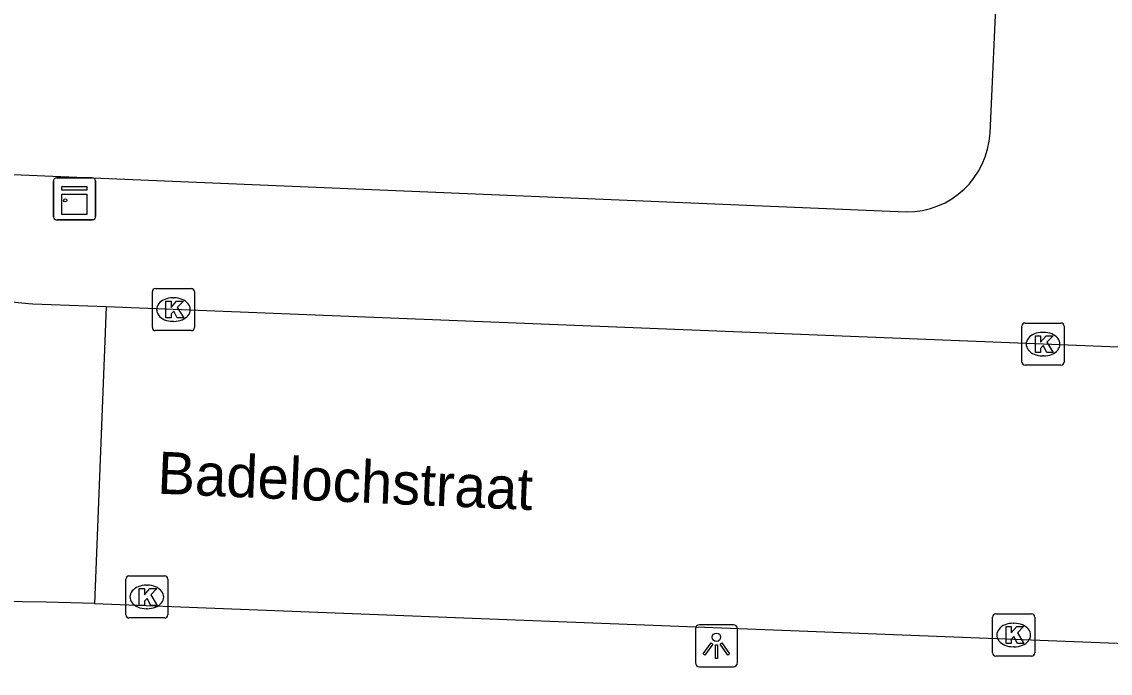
# Model space of a CAD drawing. Extents: x 160077 to 160945, y 386481 to 387498.
# Drawn here: x 160742.5 to 160768.36, y 386796.01 to 386811.49 of the extents above; entities that cross this region are included whole.
import ezdxf

# ---------------------------------------------------------------- set-up
doc = ezdxf.new("R2010")
doc.units = 0
for name, color, linetype in [('IMGEO_Kast', 7, 'Continuous'), ('IMGEO_Kolk', 7, 'Continuous'), ('IMGEO_Lichtpunt', 7, 'Continuous'), ('IMGEO_Openbare_ruimte_label', 7, 'Continuous'), ('IMGEO_Rijbaan_lokaal_open', 7, 'Continuous'), ('IMGEO_Voetpad_open', 7, 'Continuous')]:
    doc.layers.add(name, color=color, linetype=linetype)

msp = doc.modelspace()

# ---------------------------------------------------------------- linework, layer by layer
at = {"layer": 'IMGEO_Kast'}
for p, q in [((160743.333, 386807.784), (160744.174, 386807.784)), ((160744.174, 386807.784), (160743.333, 386807.784)), ((160743.258, 386806.859), (160743.258, 386807.7)), ((160743.258, 386807.7), (160743.258, 386806.859)), ((160744.258, 386807.709), (160744.258, 386806.868)), ((160744.258, 386806.868), (160744.258, 386807.709)), ((160744.183, 386806.784), (160743.342, 386806.784)), ((160743.342, 386806.784), (160744.183, 386806.784))]:
    msp.add_line(p, q, dxfattribs=at)
for points in [[(160743.453, 386807.574), (160744.053, 386807.574), (160744.053, 386807.489), (160743.453, 386807.489), (160743.453, 386807.574)], [(160743.453, 386807.399), (160744.053, 386807.399), (160744.053, 386806.91), (160743.453, 386806.91), (160743.453, 386807.399)]]:
    msp.add_lwpolyline(points, dxfattribs=at)
msp.add_circle((160743.537, 386807.248), 0.0377, dxfattribs=at)
for centre, start, end in [((160743.336, 386807.706), 92.4484, 184.2845), ((160743.336, 386807.706), 92.4484, 184.2845), ((160744.18, 386807.706), 2.4484, 94.2845), ((160744.18, 386807.706), 2.4484, 94.2845), ((160743.336, 386806.862), 182.4484, 274.2845), ((160743.336, 386806.862), 182.4484, 274.2845), ((160744.18, 386806.862), 272.4484, 4.2845), ((160744.18, 386806.862), 272.4484, 4.2845)]:
    msp.add_arc(centre, 0.0779, start, end, dxfattribs=at)
at = {"layer": 'IMGEO_Kolk'}
for p, q in [((160745.682, 386805.152), (160746.534, 386805.152)), ((160745.607, 386804.226), (160745.607, 386805.078)), ((160746.095, 386804.932), (160746.12, 386804.932)), ((160746.608, 386805.078), (160746.608, 386804.226)), ((160746.118, 386804.372), (160746.093, 386804.372)), ((160746.534, 386804.152), (160745.682, 386804.152)), ((160766.265, 386803.405), (160766.265, 386804.257)), ((160766.34, 386804.331), (160767.192, 386804.331)), ((160766.753, 386804.111), (160766.778, 386804.111)), ((160767.266, 386804.257), (160767.266, 386803.405)), ((160767.192, 386803.331), (160766.34, 386803.331)), ((160766.776, 386803.551), (160766.751, 386803.551)), ((160744.975, 386797.394), (160744.975, 386798.246)), ((160745.05, 386798.32), (160745.902, 386798.32)), ((160745.976, 386798.246), (160745.976, 386797.394)), ((160745.463, 386798.1), (160745.488, 386798.1)), ((160745.486, 386797.54), (160745.461, 386797.54)), ((160765.643, 386797.415), (160766.495, 386797.415)), ((160745.902, 386797.32), (160745.05, 386797.32)), ((160765.568, 386796.489), (160765.568, 386797.341)), ((160766.056, 386797.195), (160766.081, 386797.195)), ((160766.569, 386797.341), (160766.569, 386796.489)), ((160766.079, 386796.635), (160766.054, 386796.635)), ((160766.495, 386796.415), (160765.643, 386796.415))]:
    msp.add_line(p, q, dxfattribs=at)
for points in [[(160745.682, 386805.152), (160746.534, 386805.152)], [(160745.607, 386804.226), (160745.607, 386805.078)], [(160746.608, 386805.078), (160746.608, 386804.226)], [(160745.928, 386804.852), (160746.051, 386804.852), (160746.051, 386804.701), (160746.181, 386804.852), (160746.345, 386804.852), (160746.199, 386804.701), (160746.352, 386804.452), (160746.2, 386804.452), (160746.115, 386804.616), (160746.051, 386804.549), (160746.051, 386804.452), (160745.928, 386804.452), (160745.928, 386804.852)], [(160746.534, 386804.152), (160745.682, 386804.152)], [(160766.265, 386803.405), (160766.265, 386804.257)], [(160766.34, 386804.331), (160767.192, 386804.331)], [(160767.266, 386804.257), (160767.266, 386803.405)], [(160766.586, 386804.031), (160766.709, 386804.031), (160766.709, 386803.88), (160766.839, 386804.031), (160767.003, 386804.031), (160766.857, 386803.88), (160767.01, 386803.631), (160766.858, 386803.631), (160766.773, 386803.795), (160766.709, 386803.728), (160766.709, 386803.631), (160766.586, 386803.631), (160766.586, 386804.031)], [(160767.192, 386803.331), (160766.34, 386803.331)], [(160744.975, 386797.394), (160744.975, 386798.246)], [(160745.05, 386798.32), (160745.902, 386798.32)], [(160745.976, 386798.246), (160745.976, 386797.394)], [(160745.296, 386798.02), (160745.419, 386798.02), (160745.419, 386797.869), (160745.549, 386798.02), (160745.713, 386798.02), (160745.567, 386797.869), (160745.72, 386797.62), (160745.568, 386797.62), (160745.483, 386797.784), (160745.419, 386797.717), (160745.419, 386797.62), (160745.296, 386797.62), (160745.296, 386798.02)], [(160765.643, 386797.415), (160766.495, 386797.415)], [(160745.902, 386797.32), (160745.05, 386797.32)], [(160765.568, 386796.489), (160765.568, 386797.341)], [(160766.569, 386797.341), (160766.569, 386796.489)], [(160765.889, 386797.115), (160766.012, 386797.115), (160766.012, 386796.964), (160766.142, 386797.115), (160766.306, 386797.115), (160766.16, 386796.964), (160766.313, 386796.715), (160766.161, 386796.715), (160766.076, 386796.879), (160766.012, 386796.812), (160766.012, 386796.715), (160765.889, 386796.715), (160765.889, 386797.115)], [(160766.495, 386796.415), (160765.643, 386796.415)]]:
    msp.add_lwpolyline(points, dxfattribs=at)
for centre, start, end in [((160745.684, 386805.076), 91.552, 178.448), ((160745.684, 386805.076), 91.552, 178.448), ((160746.532, 386805.076), 1.552, 88.448), ((160746.532, 386805.076), 1.552, 88.448), ((160745.684, 386804.228), 181.552, 268.448), ((160745.684, 386804.228), 181.552, 268.448), ((160746.532, 386804.228), 271.552, 358.448), ((160746.532, 386804.228), 271.552, 358.448), ((160766.342, 386804.255), 91.552, 178.448), ((160766.342, 386804.255), 91.552, 178.448), ((160767.19, 386804.255), 1.552, 88.448), ((160767.19, 386804.255), 1.552, 88.448), ((160766.342, 386803.407), 181.552, 268.448), ((160766.342, 386803.407), 181.552, 268.448), ((160767.19, 386803.407), 271.552, 358.448), ((160767.19, 386803.407), 271.552, 358.448), ((160745.052, 386798.244), 91.552, 178.448), ((160745.052, 386798.244), 91.552, 178.448), ((160745.9, 386798.244), 1.552, 88.448), ((160745.9, 386798.244), 1.552, 88.448), ((160745.052, 386797.396), 181.552, 268.448), ((160745.052, 386797.396), 181.552, 268.448), ((160745.9, 386797.396), 271.552, 358.448), ((160745.9, 386797.396), 271.552, 358.448), ((160765.645, 386797.339), 91.552, 178.448), ((160765.645, 386797.339), 91.552, 178.448), ((160766.493, 386797.339), 1.552, 88.448), ((160766.493, 386797.339), 1.552, 88.448), ((160765.645, 386796.491), 181.552, 268.448), ((160765.645, 386796.491), 181.552, 268.448), ((160766.493, 386796.491), 271.552, 358.448), ((160766.493, 386796.491), 271.552, 358.448)]:
    msp.add_arc(centre, 0.0765, start, end, dxfattribs=at)
for centre, major_axis, ratio, start_param, end_param in [((160746.094, 386804.652), (-0.387, 0.002), 0.722429, 4.712389, 7.853982), ((160746.119, 386804.652), (-0.39, 0.002), 0.717154, 1.570796, 4.712389), ((160766.752, 386803.831), (-0.387, 0.002), 0.722429, 4.712389, 7.853982), ((160766.777, 386803.831), (-0.39, 0.002), 0.717154, 1.570796, 4.712389), ((160745.462, 386797.82), (-0.387, 0.002), 0.722429, 4.712389, 7.853982), ((160745.487, 386797.82), (-0.39, 0.002), 0.717154, 1.570796, 4.712389), ((160766.055, 386796.915), (-0.387, 0.002), 0.722429, 4.712389, 7.853982), ((160766.08, 386796.915), (-0.39, 0.002), 0.717154, 1.570796, 4.712389)]:
    msp.add_ellipse(centre, major_axis=major_axis, ratio=ratio, start_param=start_param, end_param=end_param, dxfattribs=at)
at = {"layer": 'IMGEO_Lichtpunt'}
for p, q in [((160759.411, 386797.158), (160758.603, 386797.158)), ((160759.411, 386797.158), (160758.603, 386797.158)), ((160758.509, 386797.063), (160758.509, 386796.256)), ((160758.509, 386797.063), (160758.509, 386796.256)), ((160759.505, 386796.256), (160759.505, 386797.063)), ((160759.505, 386796.256), (160759.505, 386797.063)), ((160758.603, 386796.162), (160759.411, 386796.162)), ((160758.603, 386796.162), (160759.411, 386796.162))]:
    msp.add_line(p, q, dxfattribs=at)
for points in [[(160758.883, 386796.727), (160758.922, 386796.699), (160758.734, 386796.437), (160758.696, 386796.464), (160758.883, 386796.727)], [(160758.985, 386796.679), (160759.032, 386796.679), (160759.032, 386796.357), (160758.985, 386796.357), (160758.985, 386796.679)], [(160759.095, 386796.699), (160759.133, 386796.726), (160759.32, 386796.464), (160759.281, 386796.436), (160759.095, 386796.699)]]:
    msp.add_lwpolyline(points, dxfattribs=at)
msp.add_circle((160759.008, 386796.861), 0.0994, dxfattribs=at)
for centre, start, end in [((160758.603, 386797.063), 90, 180), ((160758.603, 386797.063), 90, 180), ((160759.411, 386797.063), 0, 90), ((160759.411, 386797.063), 0, 90), ((160758.603, 386796.256), 180, 270), ((160758.603, 386796.256), 180, 270), ((160759.411, 386796.256), 270, 0), ((160759.411, 386796.256), 270, 360)]:
    msp.add_arc(centre, 0.0946, start, end, dxfattribs=at)
at = {"layer": 'IMGEO_Rijbaan_lokaal_open'}
for points in [[(160744.509, 386804.715), (160742.768, 386804.784), (160742.663, 386804.789), (160742.115, 386804.845), (160741.574, 386804.949), (160741.045, 386805.102), (160740.531, 386805.301), (160740.037, 386805.545), (160739.567, 386805.832), (160739.125, 386806.161), (160738.714, 386806.527), (160738.337, 386806.929), (160737.997, 386807.362), (160737.697, 386807.825), (160737.44, 386808.312), (160737.228, 386808.82), (160737.062, 386809.345), (160736.943, 386809.883), (160736.873, 386810.43), (160736.852, 386810.98)], [(160744.509, 386804.715), (160744.23, 386797.66)], [(160837.242, 386800.967), (160811.348, 386802.129), (160793.676, 386802.846), (160774.115, 386803.537), (160744.509, 386804.715)], [(160786.696, 386796.006), (160744.23, 386797.66)]]:
    msp.add_lwpolyline(points, dxfattribs=at)
msp.add_arc((160740.257, 386683.937), 113.793, 87.99893, 97.21246, dxfattribs=at)
at = {"layer": 'IMGEO_Voetpad_open'}
for points in [[(160740.719, 386829.543), (160740.717, 386829.434), (160739.978, 386809.771), (160739.98, 386809.608), (160739.997, 386809.445), (160740.028, 386809.285), (160740.073, 386809.128), (160740.132, 386808.976), (160740.205, 386808.829), (160740.29, 386808.69), (160740.387, 386808.559), (160740.496, 386808.437), (160740.615, 386808.326), (160740.744, 386808.225), (160740.881, 386808.136), (160741.026, 386808.06), (160741.176, 386807.997), (160741.332, 386807.948), (160741.491, 386807.913), (160741.653, 386807.892), (160741.724, 386807.888), (160763.518, 386806.977)], [(160765.508, 386808.849), (160765.678, 386812.53)]]:
    msp.add_lwpolyline(points, dxfattribs=at)
msp.add_arc((160763.537, 386808.95), 1.974, 269.4456, 357.0543, dxfattribs=at)

# ---------------------------------------------------------------- texts
at = {"layer": 'IMGEO_Openbare_ruimte_label'}
msp.add_text('Badelochstraat', height=1, rotation=357.4781, dxfattribs=at).set_placement((160745.713, 386800.278))

doc.saveas('drawing.dxf')
